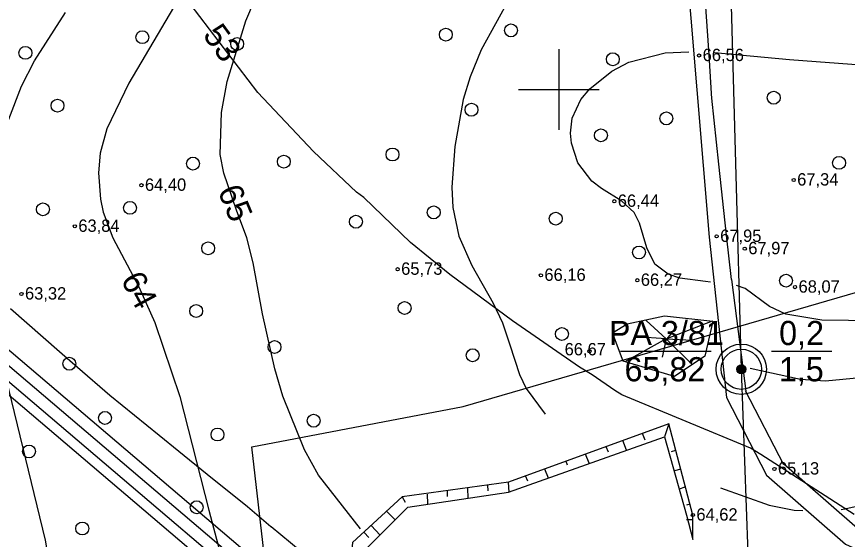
# Model space of a CAD drawing. Extents: x 532503 to 539665, y 6557663 to 6561526.
# Drawn here: x 534092.2 to 534257.4, y 6559510.6 to 6559614.5 of the extents above; entities that cross this region are included whole.
import ezdxf

# ---------------------------------------------------------------- set-up
doc = ezdxf.new("R2010")
doc.units = 0
for name, color, linetype in [('GEOLPUNKT', 7, 'Continuous'), ('HALJASTUS', 7, 'Continuous'), ('HORISONTAAL-EH2000', 7, 'Continuous'), ('illumineerimisjooned', 7, 'Continuous'), ('KORGUS-EH2000', 7, 'Continuous'), ('Lamami horisontaal_EH2000', 7, 'Continuous'), ('Lõige', 7, 'Continuous'), ('PIIR_me', 7, 'Continuous'), ('Plokid', 7, 'Continuous'), ('RELJEEF', 7, 'Continuous'), ('TEE', 7, 'Continuous'), ('VORK', 7, 'Continuous')]:
    doc.layers.add(name, color=color, linetype=linetype)

# ---------------------------------------------------------------- blocks, each defined once
blk = doc.blocks.new('METS')
at = {"layer": 'HALJASTUS'}
blk.add_circle((0, 0), 0.8, dxfattribs=at)

msp = doc.modelspace()

# ---------------------------------------------------------------- linework, layer by layer
at = {"layer": 'GEOLPUNKT'}
for p, q in [((534212.27, 6559548.02), (534230.27, 6559548.02)), ((534242.27, 6559548.02), (534254.27, 6559548.02))]:
    msp.add_line(p, q, dxfattribs=at)
for radius in [5, 4, 0.9, 0.801, 0.7, 0.6, 0.5, 0.4, 0.3, 0.2, 0.1]:
    msp.add_circle((534236.27, 6559544.42), radius, dxfattribs=at)
at = {"layer": 'HALJASTUS'}
msp.add_lwpolyline([(534092.53, 6559447.17), (534096.18, 6559450.73), (534108, 6559450), (534146, 6559468), (534139, 6559529), (534181, 6559537), (534276.97, 6559564.86), (534281.32, 6559505.78)], dxfattribs=at)
at = {"layer": 'HORISONTAAL-EH2000'}
for points in [[(534160.57, 6559512.69), (534152.23, 6559523.4), (534149.43, 6559528.4), (534145.18, 6559539.1), (534143.58, 6559544.49), (534141.12, 6559555.42), (534139.28, 6559565.55), (534137.98, 6559570.53), (534135.97, 6559576.02), (534133.4, 6559583.34), (534132.67, 6559587.09), (534132.94, 6559595.38), (534134.1, 6559601.59), (534137.79, 6559613.62), (534149.27, 6559640.58)], [(534190.28, 6559618.23), (534184.57, 6559607.88), (534182.36, 6559602.5), (534181.02, 6559598.01), (534179.34, 6559588.65), (534178.76, 6559580.56), (534178.95, 6559576.57), (534180.12, 6559570.82), (534182.7, 6559565.05), (534186.97, 6559557.56), (534188.81, 6559553.67), (534190.29, 6559549.24), (534192.19, 6559543.36), (534193.5, 6559540.62), (534197.26, 6559535.52)], [(534124.26, 6559617.7), (534114.57, 6559601.27), (534110.16, 6559592.17), (534108.87, 6559587.33), (534108.5, 6559583.42), (534108.89, 6559578.19), (534109.46, 6559575.65), (534111.38, 6559570.53), (534116.51, 6559560.78), (534119.73, 6559553.69), (534124.69, 6559538.99), (534130.46, 6559516.4), (534133.49, 6559504.93), (534135.97, 6559499.82), (534140.65, 6559494.4), (534144.53, 6559491.33), (534153.24, 6559485.85)], [(534138.08, 6559444.65), (534139.14, 6559450.18), (534139.18, 6559452.72), (534138.08, 6559455.98), (534136.46, 6559457.61), (534131.92, 6559459.8), (534122.11, 6559461.44), (534116.13, 6559463.1), (534113.28, 6559464.44), (534108.21, 6559468.26), (534106.26, 6559470.68), (534104.32, 6559474.81), (534102.5, 6559484.11), (534098.02, 6559510.5), (534087.3, 6559554.08), (534085.61, 6559563.36), (534085.38, 6559568), (534085.69, 6559572.13), (534087.24, 6559580.36), (534090.72, 6559594.08), (534093.22, 6559600.62), (534095.8, 6559605.65), (534101.94, 6559615.25)], [(534202.67, 6559594.26), (534204.38, 6559597.98), (534206.14, 6559600.14), (534210.51, 6559603.6), (534213.94, 6559605.38), (534221.12, 6559607.28), (534225.87, 6559607.46)], [(534230.95, 6559607.36), (534245.87, 6559605.91), (534260.89, 6559604.82)], [(534230.16, 6559561.73), (534229.17, 6559561.83), (534224.06, 6559562.54), (534221.76, 6559563.32), (534219.08, 6559565.31), (534217.51, 6559568.51), (534216.07, 6559573.41), (534214.98, 6559575.55), (534212.53, 6559577.83), (534208.47, 6559580.31), (534206.54, 6559581.76), (534203.8, 6559585.4), (534202.52, 6559589.29), (534202.34, 6559591.31), (534202.67, 6559594.26)], [(534238.03, 6559544.65), (534248.01, 6559542.48), (534252.99, 6559542.1), (534259.88, 6559542.8), (534273.73, 6559545.91), (534290.95, 6559548.85), (534295.55, 6559550.42), (534304.36, 6559554.75), (534316.46, 6559561.31), (534320.16, 6559562.78), (534327.89, 6559564.81), (534334, 6559565.55), (534338.11, 6559565.67), (534346.32, 6559565.13), (534365.69, 6559562.18), (534371.19, 6559562.03), (534382.24, 6559562.98), (534391.79, 6559564.99)], [(534262.87, 6559554.06), (534252.26, 6559554.17), (534245.09, 6559555.37), (534241.89, 6559556.88), (534237.01, 6559560.47), (534235.3, 6559561.06)], [(534256.09, 6559516.59), (534256.87, 6559516.67), (534264.84, 6559518.5), (534272.41, 6559521.14), (534287.04, 6559527.7), (534294.35, 6559531.46), (534297.6, 6559533.84), (534307.76, 6559545.37), (534311.96, 6559548.39), (534315.08, 6559549.98), (534321.75, 6559552.46), (534329.06, 6559554.32), (534332.74, 6559554.68), (534337.43, 6559554.36), (534346.75, 6559551.98), (534363.07, 6559546.42), (534371.3, 6559544.19), (534378.87, 6559542.96), (534389.17, 6559542.55)], [(534232.13, 6559520.86), (534241.83, 6559517.42), (534246.79, 6559516.42), (534248.5, 6559516.37)]]:
    msp.add_lwpolyline(points, dxfattribs=at)
at = {"layer": 'illumineerimisjooned'}
msp.add_lwpolyline([(534967.67, 6560049.69), (534974.15, 6559828.08), (535058.69, 6559883.05), (535223.5, 6560002.45), (535218.56, 6560049.92), (535415.93, 6559990.42), (535455.45, 6559927.19), (535490.31, 6559867.16), (535479.12, 6559828.38), (535249.57, 6559653.05), (535182.36, 6559690.84), (534940.99, 6559819.22), (534872.14, 6559776.44), (534954.37, 6559534.34), (534950.91, 6559533.67), (534733.22, 6559487.12), (534375.58, 6559465.86), (534199.95, 6559448.92), (533951.79, 6559660.13), (534200.21, 6559977.65), (534931.63, 6560046.31)], close=True, dxfattribs=at)
at = {"layer": 'KORGUS-EH2000'}
for centre in [(534227.89, 6559606.73), (534246.69, 6559582.01), (534117.05, 6559580.96), (534211.03, 6559577.79), (534103.82, 6559572.81), (534231.37, 6559570.81), (534236.96, 6559568.36), (534167.97, 6559564.28), (534196.44, 6559563.08), (534215.6, 6559562.09), (534246.95, 6559560.73), (534093.21, 6559559.37), (534206.09, 6559548), (534242.85, 6559524.61), (534226.65, 6559515.46)]:
    msp.add_circle(centre, 0.32, dxfattribs=at)
at = {"layer": 'Lamami horisontaal_EH2000'}
msp.add_lwpolyline([(534258.72, 6559515.54), (534250.14, 6559521.08), (534240.15, 6559527.46), (534238.09, 6559528.76), (534212.53, 6559539.35), (534211.13, 6559540.17), (534206.65, 6559543.29), (534204.13, 6559544.82), (534190.8, 6559554.02), (534178.33, 6559563.26), (534170.54, 6559569.58), (534161.28, 6559578.53), (534159.79, 6559579.56), (534151.25, 6559587.67), (534140.17, 6559599.4), (534126.71, 6559616.99)], dxfattribs=at)
at = {"layer": 'Lõige'}
msp.add_lwpolyline([(534196.94, 6560008.33), (534199.17, 6559979.56), (534201.3, 6559874.5), (534215.74, 6559786.31), (534234.02, 6559626.35), (534236.27, 6559544.42), (534237.9, 6559498.78), (534199.31, 6559446.85), (534164.07, 6559400.22), (534154.58, 6559387.66)], dxfattribs=at)
at = {"layer": 'PIIR_me'}
msp.add_lwpolyline([(534733.49, 6559485.13), (534485.11, 6559470.37), (534375.74, 6559463.87), (534199.3, 6559446.85), (533949.03, 6559659.85), (534199.17, 6559979.56)], dxfattribs=at)
at = {"layer": 'Plokid'}
for points in [[(534951.24, 6559536.08), (534732.91, 6559489.51), (534375.41, 6559468.25), (534200.75, 6559451.41), (533955.1, 6559660.46), (534201.47, 6559975.36), (534969.74, 6560047.47)], [(534950.46, 6559538.37), (534732.58, 6559491.9), (534375.22, 6559470.64), (534201.53, 6559453.89), (533958.41, 6559660.8), (534202.72, 6559973.06), (534969.81, 6560045.07)], [(534148.6, 6559508.32), (534142.82, 6559513.09), (534142.75, 6559513.15), (534138.12, 6559517.07), (534130.14, 6559523.5), (534124.48, 6559528.11), (534120.58, 6559531.29), (534110.77, 6559539.2), (534104.37, 6559544.74), (534100.74, 6559547.9), (534091.01, 6559556.4)]]:
    msp.add_lwpolyline(points, dxfattribs=at)
at = {"layer": 'RELJEEF'}
for p, q in [((534221.36, 6559550.43), (534217.38, 6559554.11)), ((534221.36, 6559550.43), (534230.57, 6559554.06)), ((534221.51, 6559550.48), (534223.51, 6559552.92)), ((534221.36, 6559550.43), (534213.1, 6559545.9)), ((534221.36, 6559550.43), (534215.44, 6559550.88)), ((534221.36, 6559550.43), (534220.52, 6559546.79)), ((534221.36, 6559550.43), (534226.44, 6559545.4)), ((534221.36, 6559550.43), (534226.59, 6559550.18)), ((534221.88, 6559533.61), (534220.99, 6559530.98)), ((534217.17, 6559530.3), (534216.66, 6559531.63)), ((534209.85, 6559527.92), (534209.39, 6559529)), ((534213.45, 6559528.38), (534212.75, 6559530.24)), ((534206.02, 6559525.75), (534205.32, 6559527.57)), ((534222.38, 6559528.08), (534223.24, 6559528.38)), ((534201.74, 6559525.35), (534201.45, 6559526.1)), ((534197.93, 6559522.8), (534197.23, 6559524.59)), ((534223.11, 6559524.31), (534224.25, 6559524.67)), ((534193.82, 6559522.22), (534193.4, 6559523.24)), ((534181.83, 6559520.77), (534181.93, 6559518.82)), ((534185.99, 6559520.3), (534185.87, 6559521.4)), ((534190.13, 6559520), (534189.99, 6559521.96)), ((534225.08, 6559521.03), (534223.95, 6559520.63)), ((534225.17, 6559521.09), (534225.15, 6559521.17)), ((534168.87, 6559519.06), (534169.46, 6559518)), ((534173.97, 6559517.72), (534173.88, 6559519.62)), ((534177.91, 6559519.12), (534177.85, 6559520.25)), ((534226.04, 6559517.65), (534225.41, 6559517.43)), ((534165.8, 6559516.14), (534167.49, 6559514.51)), ((534226.47, 6559514.5), (534225.4, 6559514.5)), ((534162.76, 6559513.34), (534164.45, 6559511.5)), ((534161.34, 6559511.98), (534162.24, 6559511.02))]:
    msp.add_line(p, q, dxfattribs=at)
for points in [[(534210.66, 6559551.64), (534213.57, 6559553.41), (534221, 6559555), (534230.61, 6559554), (534229, 6559547), (534223, 6559543), (534212.79, 6559546), (534210.66, 6559551.64)], [(534226.62, 6559510.63), (534226.65, 6559515.46), (534221.87, 6559533.61), (534189.99, 6559521.96), (534168.87, 6559519.06), (534159, 6559510), (534158, 6559499), (534155, 6559495), (534155, 6559474), (534170, 6559479), (534187, 6559476), (534200, 6559485), (534225.33, 6559505.39), (534225.82, 6559509)], [(534225.82, 6559509), (534223, 6559505.41), (534187, 6559479), (534170, 6559482), (534160, 6559480), (534159, 6559482), (534159, 6559493), (534162, 6559498), (534162, 6559509), (534170, 6559517), (534190, 6559520), (534221, 6559531), (534225.36, 6559515.46), (534226.62, 6559510.63)]]:
    msp.add_lwpolyline(points, dxfattribs=at)
at = {"layer": 'TEE'}
for p, q in [((534229.89, 6559606.87), (534228.52, 6559626.5)), ((534230.42, 6559598.15), (534229.89, 6559606.85)), ((534231.82, 6559585.13), (534230.41, 6559598.24)), ((534233.36, 6559571.03), (534231.82, 6559585.14)), ((534234.3, 6559562.22), (534233.36, 6559571.03)), ((534234.3, 6559562.27), (534237.26, 6559539.53)), ((534237.05, 6559540.19), (534244.63, 6559525.53)), ((534244.17, 6559526.12), (534259.38, 6559512.87))]:
    msp.add_line(p, q, dxfattribs=at)
msp.add_lwpolyline([(534214.08, 6559759.73), (534229.88, 6559570.67), (534233.33, 6559538.8), (534241.25, 6559523.41), (534256.98, 6559509.68), (534269, 6559504.22), (534278.97, 6559501.8), (534297.64, 6559502.71), (534311.83, 6559501.15), (534321.29, 6559498), (534353.11, 6559480.54), (534379.41, 6559462.48)], dxfattribs=at)
at = {"layer": 'VORK'}
for p, q in [((534200, 6559608), (534200, 6559592)), ((534192, 6559600), (534208, 6559600))]:
    msp.add_line(p, q, dxfattribs=at)

# ---------------------------------------------------------------- block references
at = {"layer": 'HALJASTUS', "xscale": 1.6, "yscale": 1.6000000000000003}
for p in [(534190.49, 6559611.72), (534117.24, 6559610.37), (534177.56, 6559610.88), (534136.08, 6559609.02), (534094, 6559607.26), (534210.73, 6559605.99), (534100.37, 6559596.78), (534242.72, 6559598.34), (534182.65, 6559595.96), (534221.38, 6559594.24), (534208.37, 6559590.87), (534166.95, 6559587.07), (534127.29, 6559585.27), (534145.36, 6559585.65), (534255.71, 6559585.41), (534097.47, 6559576.18), (534114.77, 6559576.47), (534175.15, 6559575.57), (534159.68, 6559573.71), (534199.4, 6559574.33), (534130.32, 6559568.44), (534215.95, 6559567.61), (534245.16, 6559562.02), (534127.93, 6559555.98), (534169.35, 6559556.58), (534200.62, 6559551.43), (534143.51, 6559548.83), (534182.88, 6559547.2), (534102.72, 6559545.51), (534109.8, 6559534.75), (534151.28, 6559534.19), (534132.18, 6559531.45), (534094.71, 6559528.09), (534128.04, 6559517.01), (534105.29, 6559512.79)]:
    msp.add_blockref('METS', p, dxfattribs=at)

# ---------------------------------------------------------------- texts
at = {"layer": 'GEOLPUNKT'}
for s, p in [('PA 3/81', (534209.96, 6559549.22)), ('0,2', (534243.79, 6559549.22)), ('65,82', (534213.06, 6559542.02)), ('1,5', (534243.74, 6559542.02))]:
    msp.add_text(s, height=4.8, dxfattribs=at).set_placement(p)
at = {"layer": 'HORISONTAAL-EH2000'}
for s, rotation, p in [('65', 292.6091, (534132.15, 6559579.86)), ('64', 298.234, (534112.85, 6559562.2))]:
    msp.add_text(s, height=4.8, rotation=rotation, dxfattribs=at).set_placement(p)
at = {"layer": 'KORGUS-EH2000'}
for s, p in [('66,56', (534228.59, 6559605.63)), ('67,34', (534247.38, 6559580.91)), ('64,40', (534117.75, 6559579.86)), ('66,44', (534211.72, 6559576.68)), ('63,84', (534104.51, 6559571.71)), ('67,95', (534232.07, 6559569.71)), ('67,97', (534237.66, 6559567.26)), ('65,73', (534168.67, 6559563.18)), ('66,16', (534197.14, 6559561.98)), ('66,27', (534216.3, 6559560.99)), ('68,07', (534247.65, 6559559.63)), ('63,32', (534093.91, 6559558.27)), ('66,67', (534201.16, 6559547.18)), ('65,13', (534243.55, 6559523.51)), ('64,62', (534227.34, 6559514.36))]:
    msp.add_text(s, height=2.45, dxfattribs=at).set_placement(p)
at = {"layer": 'Lamami horisontaal_EH2000'}
msp.add_text('53', height=4.8, rotation=306.1016, dxfattribs=at).set_placement((534129.1, 6559610.77))

doc.saveas('drawing.dxf')
